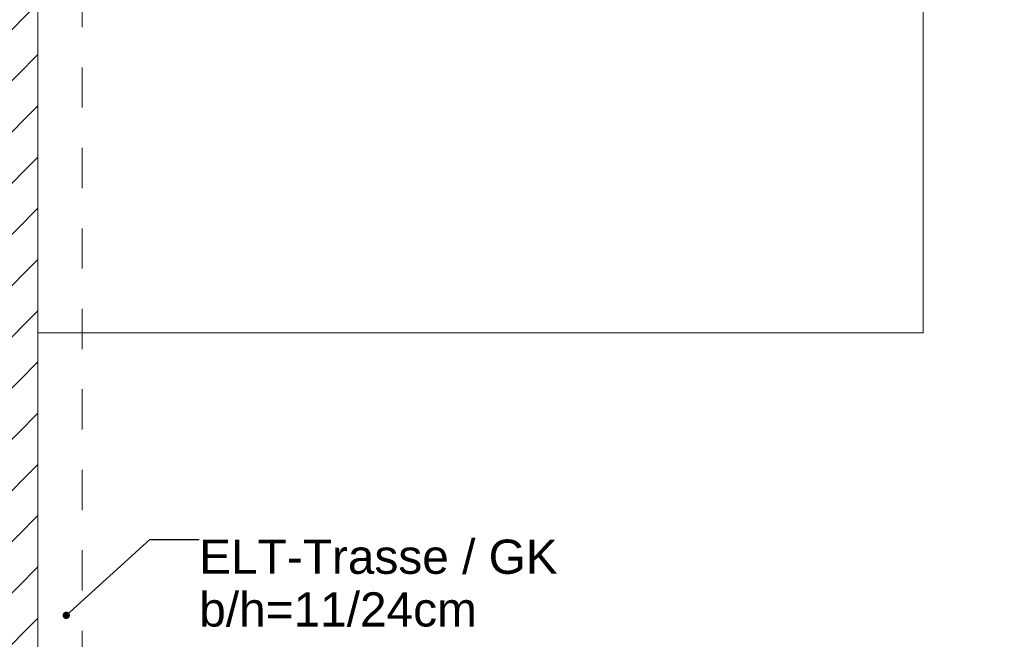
# Model space of a CAD drawing. Header units: metres. Extents: x -4 to 100, y -11 to 17.
# Tile 332 of 656: x 22.15 to 24.6, y 9.93 to 11.47. Entities that reach past the tile are written whole.
import ezdxf

# ---------------------------------------------------------------- set-up
doc = ezdxf.new("R2010")
doc.units = ezdxf.units.M
doc.header["$MEASUREMENT"] = 0
doc.linetypes.add('Untersicht', pattern=[0.1, 0.075, -0.025])
doc.linetypes.add('Wipeout_Contour', pattern=[1, 0, -1])
for name, color, linetype in [('152 - Bemaßung_ Beschriftung.Ausbau', 7, 'Continuous'), ('605 - Struktur.Wand Innen', 7, 'Continuous'), ('650 - Abdeckung.Fußboden Aufbau', 7, 'Continuous'), ('701 - Einrichtung.Möbel', 7, 'Continuous'), ('Neubau_152 - Bemaßung_ Beschriftung.Ausbau', 7, 'Continuous'), ('Neubau_653 - Abdeckung.TB Verkofferung', 7, 'Continuous')]:
    doc.layers.add(name, color=color, linetype=linetype)
doc.styles.add('ERSTELLTER_STIL_2', font='txt')
doc.dimstyles.new('ERSTELLTER_STIL__5', dxfattribs={"dimtxt": 0.1, "dimasz": 0.0532, "dimexe": 0.18, "dimexo": 0.0625, "dimgap": 0, "dimtad": 1, "dimtih": 1, "dimtoh": 1, "dimzin": 0, "dimdsep": 46, "dimtxsty": 'ERSTELLTER_STIL_2', "dimblk": 'ARROWHEAD_2', "dimblk1": 'ARROWHEAD_2', "dimblk2": 'ARROWHEAD_2', "dimcen": 0.09, "dimse1": 1, "dimse2": 1, "dimclrd": 7, "dimclre": 7, "dimclrt": 7, "dimazin": 0, "dimtfac": 1, "dimtdec": 4, "dimtmove": 0, "dimatfit": 3, "dimfxl": 1, "dimtolj": 1, "dimtzin": 0, "dimarcsym": 0})
doc.dimstyles.new('ERSTELLTER_STIL__8', dxfattribs={"dimtxt": 0.18, "dimasz": 0.03648, "dimexe": 0.18, "dimexo": 0.0625, "dimgap": 0, "dimtad": 0, "dimtih": 1, "dimtoh": 1, "dimdec": 4, "dimzin": 0, "dimdsep": 46, "dimcen": 0.09, "dimadec": 0, "dimazin": 0, "dimtfac": 1, "dimtdec": 4, "dimtmove": 0, "dimatfit": 3, "dimldrblk": 'ARROWHEAD_11', "dimfxl": 1, "dimtolj": 1, "dimtzin": 0, "dimarcsym": 0})

# ---------------------------------------------------------------- blocks, each defined once
blk = doc.blocks.new('ARROWHEAD_11')
at = {"color": 0, "linetype": 'Continuous', "lineweight": 0}
blk.add_line((0, 0), (-1, 0), dxfattribs=at)
at = {"color": 0, "linetype": 'Continuous', "lineweight": 0, "const_width": 0.25, "flags": 128}
blk.add_lwpolyline([(-0.125, 0, 1), (0.125, 0, 1)], format="xyb", close=True, dxfattribs=at)
blk = doc.blocks.new('*D330')
at = {"layer": '152 - Bemaßung_ Beschriftung.Ausbau', "color": 7, "linetype": 'Continuous', "lineweight": 5}
for p, q in [((22.2202, 15.39), (22.1798, 15.32)), ((25.6702, 15.39), (25.6298, 15.32)), ((22.2, 15.355), (25.65, 15.355))]:
    blk.add_line(p, q, dxfattribs=at)
at = {"layer": '152 - Bemaßung_ Beschriftung.Ausbau', "color": 7, "lineweight": 5, "char_height": 0.1, "attachment_point": 7, "style": 'ERSTELLTER_STIL_2'}
for s, insert in [('\\A1;{\\pql;\\fArial|b0|i0|c0|p38;3,45}', (23.7161, 15.375)), ('\\A1;{\\pql;\\fArial|b0|i0|c0|p38;15}', (25.478, 15.375))]:
    blk.add_mtext(s, dxfattribs=dict(at, insert=insert))
blk = doc.blocks.new('ARROWHEAD_2')
at = {"color": 0, "linetype": 'Continuous', "lineweight": 0}
for p, q in [((-0.378, -0.655), (0.378, 0.655)), ((0, 0), (-1, 0))]:
    blk.add_line(p, q, dxfattribs=at)
blk = doc.blocks.new('*D331')
at = {"layer": '152 - Bemaßung_ Beschriftung.Ausbau', "color": 7, "linetype": 'Continuous', "lineweight": 5}
for p, q in [((25.6702, 15.39), (25.6298, 15.32)), ((25.65, 15.3025), (25.65, 15.4075)), ((25.8202, 15.39), (25.7798, 15.32)), ((22.2, 15.355), (25.65, 15.355)), ((25.65, 15.355), (25.8, 15.355))]:
    blk.add_line(p, q, dxfattribs=at)

msp = doc.modelspace()

# ---------------------------------------------------------------- texts
at = {"layer": 'Neubau_152 - Bemaßung_ Beschriftung.Ausbau', "color": 1, "linetype": 'Continuous', "lineweight": 13, "insert": (22.601, 10.1761), "char_height": 0.085, "attachment_point": 1, "line_spacing_factor": 0.924256, "style": 'ERSTELLTER_STIL_2'}
msp.add_mtext('\\A1;{\\pql;\\fArial|b0|i0|c0|p38;ELT-Trasse / GK\\P\\pql;\\fArial|b0|i0|c0|p38;b/h=\\fArial|b0|i0|c0|p38;11\\fArial|b0|i0|c0|p38;/\\fArial|b0|i0|c0|p38;24\\fArial|b0|i0|c0|p38;cm}', dxfattribs=at)

# ---------------------------------------------------------------- leaders
at = {"layer": 'Neubau_152 - Bemaßung_ Beschriftung.Ausbau', "color": 1, "linetype": 'Continuous', "lineweight": 13, "annotation_type": 0, "has_hookline": 1, "hookline_direction": 0, "text_width": 0.8805}
msp.add_leader([(22.2705, 9.9879), (22.4781, 10.1761), (22.601, 10.1761)], dimstyle='ERSTELLTER_STIL__8', dxfattribs=at)

# ---------------------------------------------------------------- wipeouts: each hides what was drawn before it
at = {"color": 254, "linetype": 'Wipeout_Contour', "lineweight": 0, "ltscale": 155.938726}
msp.add_wipeout([(22.2, 10.69), (24.4, 10.69), (24.4, 11.49), (23, 11.49), (23, 12.69), (22.2, 12.69)], dxfattribs=at).dxf.layer = '701 - Einrichtung.Möbel'

# ---------------------------------------------------------------- next in the draw order: linework, layer by layer
at = {"layer": '650 - Abdeckung.Fußboden Aufbau', "color": 7, "linetype": 'Continuous', "lineweight": 13, "flags": 128}
msp.add_lwpolyline([(22.2, 12.99), (22.2, 8.24), (23.41, 8.24)], dxfattribs=at)
at = {"layer": '701 - Einrichtung.Möbel', "color": 7, "linetype": 'Continuous', "lineweight": 5, "flags": 128}
msp.add_lwpolyline([(22.2, 10.69), (22.2, 12.69), (23, 12.69), (23, 11.49), (24.4, 11.49), (24.4, 10.69)], close=True, dxfattribs=at)
at = {"layer": 'Neubau_653 - Abdeckung.TB Verkofferung', "color": 1, "linetype": 'Untersicht', "lineweight": 9}
msp.add_line((22.31, 8.6495), (22.31, 12.69), dxfattribs=at)

# ---------------------------------------------------------------- next in the draw order: wipeouts: each hides what was drawn before it
at = {"color": 254, "linetype": 'Wipeout_Contour', "lineweight": 0, "ltscale": 98.746427}
msp.add_wipeout([(22.2, 13), (22.05, 13), (22.05, 8.6), (22.2, 8.6)], dxfattribs=at).dxf.layer = '605 - Struktur.Wand Innen'

# ---------------------------------------------------------------- next in the draw order: hatches: boundary and pattern name
at = {"layer": '605 - Struktur.Wand Innen', "linetype": 'Continuous', "lineweight": 0, "true_color": 0x000000}
h = msp.add_hatch(dxfattribs=at)
h.set_pattern_fill('MW_Ziegel_0001', color=18, style=0, pattern_type=2)
h.set_pattern_definition([(45, (0, 0), (-0.0636396, 0.0636396), [])])
h.paths.add_polyline_path([(22.2, 13), (22.05, 13), (22.05, 8.6), (22.2, 8.6)])

# ---------------------------------------------------------------- next in the draw order: linework, layer by layer
at = {"layer": '605 - Struktur.Wand Innen', "color": 7, "linetype": 'Continuous', "lineweight": 18, "flags": 128}
msp.add_lwpolyline([(22.2, 8.6), (22.2, 13)], dxfattribs=at)
at = {"layer": 'Neubau_653 - Abdeckung.TB Verkofferung', "color": 1, "linetype": 'Untersicht', "lineweight": 9}
msp.add_line((22.2, 8.6495), (22.2, 12.69), dxfattribs=at)

# ---------------------------------------------------------------- next in the draw order: dimensions: what is measured, and where the dimension line sits
at = {"layer": '152 - Bemaßung_ Beschriftung.Ausbau', "color": 7, "linetype": 'Continuous', "lineweight": 5}
for base, p1, p2, picture, middle in [((25.65, 15.355), (22.2, 13), (25.65, 10.75), '*D330', (23.8459, 15.425)), ((25.8, 15.355), (25.65, 10.75), (25.8, 10.75), '*D331', (25.5542, 15.425))]:
    dim = msp.add_linear_dim(base=base, p1=p1, p2=p2, angle=0, dimstyle='ERSTELLTER_STIL__5', dxfattribs=at)
    dim.commit()
    dim.dimension.update_dxf_attribs({"geometry": picture, "text_midpoint": middle, "dimtype": 160})

doc.saveas('drawing.dxf')
